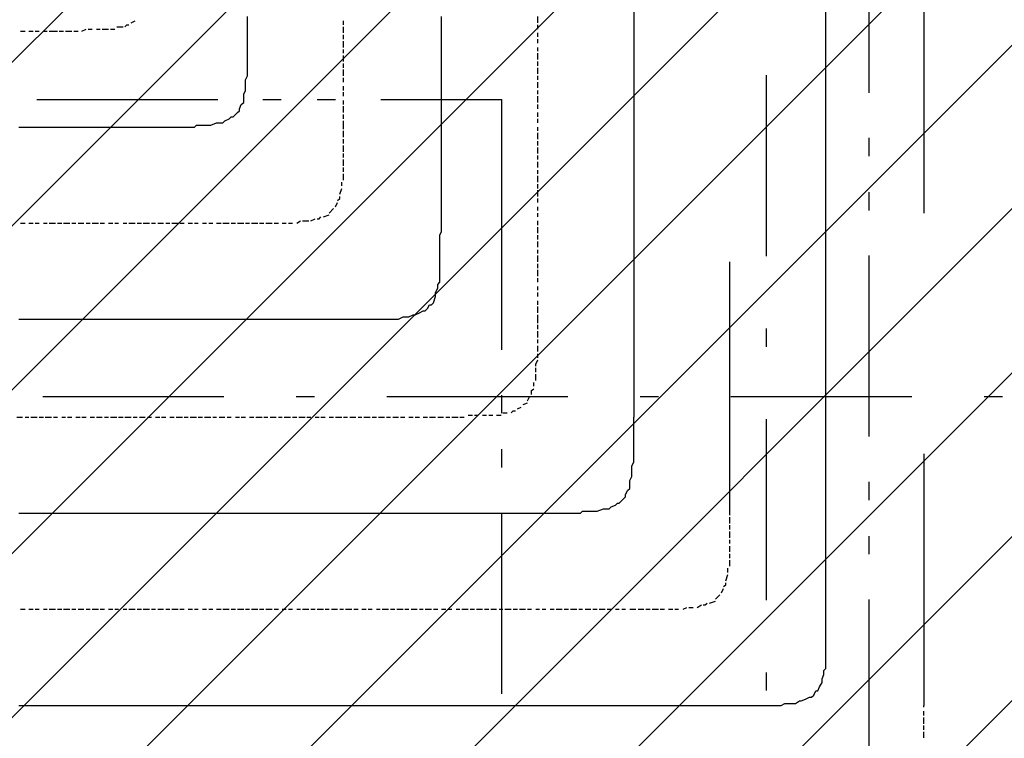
# Model space of a CAD drawing. Extents: x 997 to 109698, y 921 to 94021.
# Tile 429 of 656: x 24939 to 26978, y 38022 to 39511. Entities that reach past the tile are written whole.
import ezdxf

# ---------------------------------------------------------------- set-up
doc = ezdxf.new("R2010")
doc.units = 0
doc.header["$MEASUREMENT"] = 0
for name, color, linetype in [('12', 7, 'CONTINUOUS'), ('28', 7, 'CONTINUOUS'), ('40', 7, 'CONTINUOUS')]:
    doc.layers.add(name, color=color, linetype=linetype)

msp = doc.modelspace()

# ---------------------------------------------------------------- linework, layer by layer
at = {"layer": '12', "color": 5}
for p, q in [((26210.630503, 40461.563401), (26210.630503, 39462.563401)), ((26608.630503, 39060.563401), (26608.630503, 40063.563401)), ((25410.630503, 39508.563401), (25410.630503, 39517.563401)), ((25410.630503, 39496.563401), (25410.630503, 39508.563401)), ((25812.630503, 39508.563401), (25812.630503, 39517.563401)), ((25812.630503, 39496.563401), (25812.630503, 39508.563401)), ((25410.630503, 39487.563401), (25410.630503, 39496.563401)), ((25410.630503, 39483.563401), (25410.630503, 39487.563401)), ((25812.630503, 39487.563401), (25812.630503, 39496.563401)), ((25812.630503, 39479.563401), (25812.630503, 39487.563401)), ((25410.630503, 39475.563401), (25410.630503, 39483.563401)), ((25410.630503, 39462.563401), (25410.630503, 39475.563401)), ((25812.630503, 39466.563401), (25812.630503, 39479.563401)), ((25812.630503, 39458.563401), (25812.630503, 39466.563401)), ((25410.630503, 39453.563401), (25410.630503, 39462.563401)), ((25410.630503, 39445.563401), (25410.630503, 39453.563401)), ((25410.630503, 39432.563401), (25410.630503, 39445.563401)), ((25812.630503, 39449.563401), (25812.630503, 39458.563401)), ((25812.630503, 39436.563401), (25812.630503, 39449.563401)), ((26210.630503, 39462.563401), (26210.630503, 38687.563401)), ((25410.630503, 39424.563401), (25410.630503, 39432.563401)), ((25410.630503, 39415.563401), (25410.630503, 39424.563401)), ((25812.630503, 39428.563401), (25812.630503, 39436.563401)), ((25812.630503, 39420.563401), (25812.630503, 39428.563401)), ((25410.630503, 39403.563401), (25410.630503, 39415.563401)), ((25812.630503, 39407.563401), (25812.630503, 39420.563401)), ((25812.630503, 39398.563401), (25812.630503, 39407.563401)), ((25406.630503, 39386.563401), (25410.630503, 39394.563401)), ((25406.630503, 39373.563401), (25406.630503, 39386.563401)), ((25410.630503, 39394.563401), (25410.630503, 39403.563401)), ((25812.630503, 39386.563401), (25812.630503, 39398.563401)), ((25812.630503, 39377.563401), (25812.630503, 39386.563401)), ((25402.630503, 39356.563401), (25406.630503, 39364.563401)), ((25406.630503, 39364.563401), (25406.630503, 39373.563401)), ((25812.630503, 39369.563401), (25812.630503, 39377.563401)), ((25812.630503, 39356.563401), (25812.630503, 39369.563401)), ((25402.630503, 39343.563401), (25402.630503, 39356.563401)), ((25812.630503, 39348.563401), (25812.630503, 39356.563401)), ((25812.630503, 39339.563401), (25812.630503, 39348.563401)), ((25393.630503, 39326.563401), (25397.630503, 39335.563401)), ((25812.630503, 39326.563401), (25812.630503, 39339.563401)), ((25812.630503, 39318.563401), (25812.630503, 39326.563401)), ((25363.630503, 39301.563401), (25372.630503, 39305.563401)), ((25380.630503, 39309.563401), (25389.630503, 39318.563401)), ((25812.630503, 39309.563401), (25812.630503, 39318.563401)), ((25812.630503, 39297.563401), (25812.630503, 39309.563401)), ((24936.630503, 39288.563401), (24944.630503, 39288.563401)), ((24944.630503, 39288.563401), (24957.630503, 39288.563401)), ((24957.630503, 39288.563401), (24966.630503, 39288.563401)), ((24966.630503, 39288.563401), (24974.630503, 39288.563401)), ((24974.630503, 39288.563401), (24987.630503, 39288.563401)), ((24987.630503, 39288.563401), (24995.630503, 39288.563401)), ((24995.630503, 39288.563401), (25004.630503, 39288.563401)), ((25004.630503, 39288.563401), (25016.630503, 39288.563401)), ((25016.630503, 39288.563401), (25025.630503, 39288.563401)), ((25025.630503, 39288.563401), (25033.630503, 39288.563401)), ((25033.630503, 39288.563401), (25046.630503, 39288.563401)), ((25046.630503, 39288.563401), (25054.630503, 39288.563401)), ((25054.630503, 39288.563401), (25067.630503, 39288.563401)), ((25067.630503, 39288.563401), (25076.630503, 39288.563401)), ((25076.630503, 39288.563401), (25084.630503, 39288.563401)), ((25084.630503, 39288.563401), (25097.630503, 39288.563401)), ((25097.630503, 39288.563401), (25105.630503, 39288.563401)), ((25105.630503, 39288.563401), (25114.630503, 39288.563401)), ((25114.630503, 39288.563401), (25126.630503, 39288.563401)), ((25126.630503, 39288.563401), (25135.630503, 39288.563401)), ((25135.630503, 39288.563401), (25143.630503, 39288.563401)), ((25143.630503, 39288.563401), (25156.630503, 39288.563401)), ((25156.630503, 39288.563401), (25164.630503, 39288.563401)), ((25164.630503, 39288.563401), (25177.630503, 39288.563401)), ((25177.630503, 39288.563401), (25186.630503, 39288.563401)), ((25186.630503, 39288.563401), (25194.630503, 39288.563401)), ((25194.630503, 39288.563401), (25207.630503, 39288.563401)), ((25207.630503, 39288.563401), (25211.630503, 39288.563401)), ((25211.630503, 39288.563401), (25215.630503, 39288.563401)), ((25215.630503, 39288.563401), (25224.630503, 39288.563401)), ((25224.630503, 39288.563401), (25236.630503, 39288.563401)), ((25236.630503, 39288.563401), (25245.630503, 39288.563401)), ((25245.630503, 39288.563401), (25253.630503, 39288.563401)), ((25253.630503, 39288.563401), (25266.630503, 39288.563401)), ((25266.630503, 39288.563401), (25275.630503, 39288.563401)), ((25275.630503, 39288.563401), (25287.630503, 39288.563401)), ((25287.630503, 39288.563401), (25296.630503, 39288.563401)), ((25304.630503, 39292.563401), (25317.630503, 39292.563401)), ((25317.630503, 39292.563401), (25325.630503, 39292.563401)), ((25325.630503, 39292.563401), (25334.630503, 39292.563401)), ((25334.630503, 39292.563401), (25346.630503, 39297.563401)), ((25346.630503, 39297.563401), (25355.630503, 39297.563401)), ((25812.630503, 39288.563401), (25812.630503, 39297.563401)), ((25812.630503, 39276.563401), (25812.630503, 39288.563401)), ((25812.630503, 39267.563401), (25812.630503, 39276.563401)), ((25812.630503, 39259.563401), (25812.630503, 39267.563401)), ((25812.630503, 39246.563401), (25812.630503, 39259.563401)), ((25812.630503, 39237.563401), (25812.630503, 39246.563401)), ((25812.630503, 39229.563401), (25812.630503, 39237.563401)), ((25812.630503, 39216.563401), (25812.630503, 39229.563401)), ((25812.630503, 39208.563401), (25812.630503, 39216.563401)), ((25812.630503, 39199.563401), (25812.630503, 39208.563401)), ((25812.630503, 39187.563401), (25812.630503, 39199.563401)), ((25812.630503, 39178.563401), (25812.630503, 39187.563401)), ((25812.630503, 39166.563401), (25812.630503, 39178.563401)), ((25812.630503, 39157.563401), (25812.630503, 39166.563401)), ((25812.630503, 39149.563401), (25812.630503, 39157.563401)), ((25812.630503, 39136.563401), (25812.630503, 39149.563401)), ((25812.630503, 39127.563401), (25812.630503, 39136.563401)), ((25812.630503, 39119.563401), (25812.630503, 39127.563401)), ((25812.630503, 39106.563401), (25812.630503, 39119.563401)), ((25812.630503, 39098.563401), (25812.630503, 39106.563401)), ((25812.630503, 39089.563401), (25812.630503, 39098.563401)), ((25812.630503, 39085.563401), (25812.630503, 39089.563401)), ((25812.630503, 39072.563401), (25812.630503, 39085.563401)), ((25808.630503, 39064.563401), (25812.630503, 39072.563401)), ((25808.630503, 39055.563401), (25808.630503, 39064.563401)), ((26608.630503, 38289.563401), (26608.630503, 39060.563401)), ((25808.630503, 39043.563401), (25808.630503, 39055.563401)), ((25808.630503, 39034.563401), (25808.630503, 39043.563401)), ((25808.630503, 39026.563401), (25808.630503, 39034.563401)), ((25808.630503, 39013.563401), (25808.630503, 39026.563401)), ((25808.630503, 39005.563401), (25808.630503, 39013.563401)), ((25808.630503, 38992.563401), (25808.630503, 39005.563401)), ((25808.630503, 38983.563401), (25808.630503, 38992.563401)), ((25808.630503, 38975.563401), (25808.630503, 38983.563401)), ((25804.630503, 38954.563401), (25804.630503, 38962.563401)), ((25795.630503, 38924.563401), (25799.630503, 38937.563401)), ((25799.630503, 38945.563401), (25804.630503, 38954.563401)), ((25799.630503, 38937.563401), (25799.630503, 38945.563401)), ((25783.630503, 38912.563401), (25787.630503, 38920.563401)), ((25736.630503, 38895.563401), (25744.630503, 38895.563401)), ((25744.630503, 38895.563401), (25753.630503, 38899.563401)), ((25766.630503, 38903.563401), (25774.630503, 38907.563401)), ((24936.630503, 38890.563401), (24944.630503, 38890.563401)), ((24944.630503, 38890.563401), (24957.630503, 38890.563401)), ((24957.630503, 38890.563401), (24966.630503, 38890.563401)), ((24966.630503, 38890.563401), (24974.630503, 38890.563401)), ((24974.630503, 38890.563401), (24987.630503, 38890.563401)), ((24987.630503, 38890.563401), (24995.630503, 38890.563401)), ((24995.630503, 38890.563401), (25004.630503, 38890.563401)), ((25004.630503, 38890.563401), (25016.630503, 38890.563401)), ((25016.630503, 38890.563401), (25025.630503, 38890.563401)), ((25025.630503, 38890.563401), (25033.630503, 38890.563401)), ((25033.630503, 38890.563401), (25046.630503, 38890.563401)), ((25046.630503, 38890.563401), (25054.630503, 38890.563401)), ((25054.630503, 38890.563401), (25067.630503, 38890.563401)), ((25067.630503, 38890.563401), (25076.630503, 38890.563401)), ((25076.630503, 38890.563401), (25084.630503, 38890.563401)), ((25084.630503, 38890.563401), (25097.630503, 38890.563401)), ((25097.630503, 38890.563401), (25105.630503, 38890.563401)), ((25105.630503, 38890.563401), (25114.630503, 38890.563401)), ((25114.630503, 38890.563401), (25126.630503, 38890.563401)), ((25126.630503, 38890.563401), (25135.630503, 38890.563401)), ((25135.630503, 38890.563401), (25143.630503, 38890.563401)), ((25143.630503, 38890.563401), (25156.630503, 38890.563401)), ((25156.630503, 38890.563401), (25164.630503, 38890.563401)), ((25164.630503, 38890.563401), (25177.630503, 38890.563401)), ((25177.630503, 38890.563401), (25186.630503, 38890.563401)), ((25186.630503, 38890.563401), (25194.630503, 38890.563401)), ((25194.630503, 38890.563401), (25207.630503, 38890.563401)), ((25207.630503, 38890.563401), (25215.630503, 38890.563401)), ((25215.630503, 38890.563401), (25224.630503, 38890.563401)), ((25224.630503, 38890.563401), (25236.630503, 38890.563401)), ((25236.630503, 38890.563401), (25245.630503, 38890.563401)), ((25245.630503, 38890.563401), (25253.630503, 38890.563401)), ((25253.630503, 38890.563401), (25266.630503, 38890.563401)), ((25266.630503, 38890.563401), (25275.630503, 38890.563401)), ((25275.630503, 38890.563401), (25287.630503, 38890.563401)), ((25287.630503, 38890.563401), (25296.630503, 38890.563401)), ((25296.630503, 38890.563401), (25304.630503, 38890.563401)), ((25304.630503, 38890.563401), (25317.630503, 38890.563401)), ((25317.630503, 38890.563401), (25325.630503, 38890.563401)), ((25325.630503, 38890.563401), (25334.630503, 38890.563401)), ((25334.630503, 38890.563401), (25346.630503, 38890.563401)), ((25346.630503, 38890.563401), (25355.630503, 38890.563401)), ((25355.630503, 38890.563401), (25363.630503, 38890.563401)), ((25363.630503, 38890.563401), (25376.630503, 38890.563401)), ((25376.630503, 38890.563401), (25385.630503, 38890.563401)), ((25385.630503, 38890.563401), (25393.630503, 38890.563401)), ((25393.630503, 38890.563401), (25406.630503, 38890.563401)), ((25406.630503, 38890.563401), (25414.630503, 38890.563401)), ((25414.630503, 38890.563401), (25427.630503, 38890.563401)), ((25427.630503, 38890.563401), (25435.630503, 38890.563401)), ((25435.630503, 38890.563401), (25444.630503, 38890.563401)), ((25444.630503, 38890.563401), (25457.630503, 38890.563401)), ((25457.630503, 38890.563401), (25465.630503, 38890.563401)), ((25465.630503, 38890.563401), (25474.630503, 38890.563401)), ((25474.630503, 38890.563401), (25486.630503, 38890.563401)), ((25486.630503, 38890.563401), (25495.630503, 38890.563401)), ((25495.630503, 38890.563401), (25503.630503, 38890.563401)), ((25503.630503, 38890.563401), (25516.630503, 38890.563401)), ((25516.630503, 38890.563401), (25524.630503, 38890.563401)), ((25524.630503, 38890.563401), (25537.630503, 38890.563401)), ((25537.630503, 38890.563401), (25545.630503, 38890.563401)), ((25545.630503, 38890.563401), (25554.630503, 38890.563401)), ((25554.630503, 38890.563401), (25567.630503, 38890.563401)), ((25567.630503, 38890.563401), (25575.630503, 38890.563401)), ((25575.630503, 38890.563401), (25584.630503, 38890.563401)), ((25584.630503, 38890.563401), (25596.630503, 38890.563401)), ((25596.630503, 38890.563401), (25605.630503, 38890.563401)), ((25605.630503, 38890.563401), (25609.630503, 38890.563401)), ((25609.630503, 38890.563401), (25613.630503, 38890.563401)), ((25613.630503, 38890.563401), (25626.630503, 38890.563401)), ((25626.630503, 38890.563401), (25634.630503, 38890.563401)), ((25634.630503, 38890.563401), (25647.630503, 38890.563401)), ((25647.630503, 38890.563401), (25656.630503, 38890.563401)), ((25656.630503, 38890.563401), (25664.630503, 38890.563401)), ((25664.630503, 38890.563401), (25677.630503, 38890.563401)), ((25677.630503, 38890.563401), (25685.630503, 38890.563401)), ((25685.630503, 38890.563401), (25694.630503, 38890.563401)), ((25694.630503, 38890.563401), (25706.630503, 38890.563401)), ((25706.630503, 38890.563401), (25715.630503, 38890.563401)), ((25715.630503, 38890.563401), (25723.630503, 38890.563401)), ((26210.630503, 38683.563401), (26210.630503, 38687.563401)), ((26210.630503, 38674.563401), (26210.630503, 38683.563401)), ((26210.630503, 38666.563401), (26210.630503, 38674.563401)), ((26210.630503, 38653.563401), (26210.630503, 38666.563401)), ((26210.630503, 38645.563401), (26210.630503, 38653.563401)), ((26210.630503, 38632.563401), (26210.630503, 38645.563401)), ((26210.630503, 38624.563401), (26210.630503, 38632.563401)), ((26210.630503, 38615.563401), (26210.630503, 38624.563401)), ((26210.630503, 38602.563401), (26210.630503, 38615.563401)), ((26206.630503, 38586.563401), (26210.630503, 38594.563401)), ((26210.630503, 38594.563401), (26210.630503, 38602.563401)), ((26206.630503, 38573.563401), (26206.630503, 38586.563401)), ((26206.630503, 38564.563401), (26206.630503, 38573.563401)), ((26202.630503, 38556.563401), (26206.630503, 38564.563401)), ((26202.630503, 38543.563401), (26202.630503, 38556.563401)), ((26193.630503, 38526.563401), (26197.630503, 38535.563401)), ((26180.630503, 38509.563401), (26189.630503, 38518.563401)), ((24936.630503, 38488.563401), (24944.630503, 38488.563401)), ((24944.630503, 38488.563401), (24957.630503, 38488.563401)), ((24957.630503, 38488.563401), (24966.630503, 38488.563401)), ((24966.630503, 38488.563401), (24974.630503, 38488.563401)), ((24974.630503, 38488.563401), (24987.630503, 38488.563401)), ((24987.630503, 38488.563401), (24995.630503, 38488.563401)), ((24995.630503, 38488.563401), (25004.630503, 38488.563401)), ((25004.630503, 38488.563401), (25016.630503, 38488.563401)), ((25016.630503, 38488.563401), (25025.630503, 38488.563401)), ((25025.630503, 38488.563401), (25033.630503, 38488.563401)), ((25033.630503, 38488.563401), (25046.630503, 38488.563401)), ((25046.630503, 38488.563401), (25054.630503, 38488.563401)), ((25054.630503, 38488.563401), (25067.630503, 38488.563401)), ((25067.630503, 38488.563401), (25076.630503, 38488.563401)), ((25076.630503, 38488.563401), (25084.630503, 38488.563401)), ((25084.630503, 38488.563401), (25097.630503, 38488.563401)), ((25097.630503, 38488.563401), (25105.630503, 38488.563401)), ((25105.630503, 38488.563401), (25114.630503, 38488.563401)), ((25114.630503, 38488.563401), (25126.630503, 38488.563401)), ((25126.630503, 38488.563401), (25135.630503, 38488.563401)), ((25135.630503, 38488.563401), (25143.630503, 38488.563401)), ((25143.630503, 38488.563401), (25156.630503, 38488.563401)), ((25156.630503, 38488.563401), (25164.630503, 38488.563401)), ((25164.630503, 38488.563401), (25177.630503, 38488.563401)), ((25177.630503, 38488.563401), (25186.630503, 38488.563401)), ((25186.630503, 38488.563401), (25194.630503, 38488.563401)), ((25194.630503, 38488.563401), (25207.630503, 38488.563401)), ((25207.630503, 38488.563401), (25215.630503, 38488.563401)), ((25215.630503, 38488.563401), (25224.630503, 38488.563401)), ((25224.630503, 38488.563401), (25236.630503, 38488.563401)), ((25236.630503, 38488.563401), (25245.630503, 38488.563401)), ((25245.630503, 38488.563401), (25253.630503, 38488.563401)), ((25253.630503, 38488.563401), (25266.630503, 38488.563401)), ((25266.630503, 38488.563401), (25275.630503, 38488.563401)), ((25275.630503, 38488.563401), (25287.630503, 38488.563401)), ((25287.630503, 38488.563401), (25296.630503, 38488.563401)), ((25296.630503, 38488.563401), (25304.630503, 38488.563401)), ((25304.630503, 38488.563401), (25317.630503, 38488.563401)), ((25317.630503, 38488.563401), (25325.630503, 38488.563401)), ((25325.630503, 38488.563401), (25334.630503, 38488.563401)), ((25334.630503, 38488.563401), (25346.630503, 38488.563401)), ((25346.630503, 38488.563401), (25355.630503, 38488.563401)), ((25355.630503, 38488.563401), (25363.630503, 38488.563401)), ((25363.630503, 38488.563401), (25376.630503, 38488.563401)), ((25376.630503, 38488.563401), (25385.630503, 38488.563401)), ((25385.630503, 38488.563401), (25393.630503, 38488.563401)), ((25393.630503, 38488.563401), (25406.630503, 38488.563401)), ((25406.630503, 38488.563401), (25414.630503, 38488.563401)), ((25414.630503, 38488.563401), (25427.630503, 38488.563401)), ((25427.630503, 38488.563401), (25435.630503, 38488.563401)), ((25435.630503, 38488.563401), (25444.630503, 38488.563401)), ((25444.630503, 38488.563401), (25457.630503, 38488.563401)), ((25457.630503, 38488.563401), (25465.630503, 38488.563401)), ((25465.630503, 38488.563401), (25474.630503, 38488.563401)), ((25474.630503, 38488.563401), (25486.630503, 38488.563401)), ((25486.630503, 38488.563401), (25495.630503, 38488.563401)), ((25495.630503, 38488.563401), (25503.630503, 38488.563401)), ((25503.630503, 38488.563401), (25516.630503, 38488.563401)), ((25516.630503, 38488.563401), (25524.630503, 38488.563401)), ((25524.630503, 38488.563401), (25537.630503, 38488.563401)), ((25537.630503, 38488.563401), (25545.630503, 38488.563401)), ((25545.630503, 38488.563401), (25554.630503, 38488.563401)), ((25554.630503, 38488.563401), (25567.630503, 38488.563401)), ((25567.630503, 38488.563401), (25575.630503, 38488.563401)), ((25575.630503, 38488.563401), (25584.630503, 38488.563401)), ((25584.630503, 38488.563401), (25596.630503, 38488.563401)), ((25596.630503, 38488.563401), (25605.630503, 38488.563401)), ((25605.630503, 38488.563401), (25613.630503, 38488.563401)), ((25613.630503, 38488.563401), (25626.630503, 38488.563401)), ((25626.630503, 38488.563401), (25634.630503, 38488.563401)), ((25634.630503, 38488.563401), (25647.630503, 38488.563401)), ((25647.630503, 38488.563401), (25656.630503, 38488.563401)), ((25656.630503, 38488.563401), (25664.630503, 38488.563401)), ((25664.630503, 38488.563401), (25677.630503, 38488.563401)), ((25677.630503, 38488.563401), (25685.630503, 38488.563401)), ((25685.630503, 38488.563401), (25694.630503, 38488.563401)), ((25694.630503, 38488.563401), (25706.630503, 38488.563401)), ((25706.630503, 38488.563401), (25715.630503, 38488.563401)), ((25715.630503, 38488.563401), (25723.630503, 38488.563401)), ((25723.630503, 38488.563401), (25736.630503, 38488.563401)), ((25736.630503, 38488.563401), (25744.630503, 38488.563401)), ((25744.630503, 38488.563401), (25757.630503, 38488.563401)), ((25757.630503, 38488.563401), (25766.630503, 38488.563401)), ((25766.630503, 38488.563401), (25774.630503, 38488.563401)), ((25774.630503, 38488.563401), (25787.630503, 38488.563401)), ((25787.630503, 38488.563401), (25795.630503, 38488.563401)), ((25795.630503, 38488.563401), (25804.630503, 38488.563401)), ((25804.630503, 38488.563401), (25816.630503, 38488.563401)), ((25816.630503, 38488.563401), (25825.630503, 38488.563401)), ((25825.630503, 38488.563401), (25833.630503, 38488.563401)), ((25833.630503, 38488.563401), (25846.630503, 38488.563401)), ((25846.630503, 38488.563401), (25854.630503, 38488.563401)), ((25854.630503, 38488.563401), (25867.630503, 38488.563401)), ((25867.630503, 38488.563401), (25876.630503, 38488.563401)), ((25876.630503, 38488.563401), (25884.630503, 38488.563401)), ((25884.630503, 38488.563401), (25897.630503, 38488.563401)), ((25897.630503, 38488.563401), (25905.630503, 38488.563401)), ((25905.630503, 38488.563401), (25914.630503, 38488.563401)), ((25914.630503, 38488.563401), (25926.630503, 38488.563401)), ((25926.630503, 38488.563401), (25935.630503, 38488.563401)), ((25935.630503, 38488.563401), (25943.630503, 38488.563401)), ((25943.630503, 38488.563401), (25956.630503, 38488.563401)), ((25956.630503, 38488.563401), (25965.630503, 38488.563401)), ((25965.630503, 38488.563401), (25973.630503, 38488.563401)), ((25973.630503, 38488.563401), (25986.630503, 38488.563401)), ((25986.630503, 38488.563401), (25994.630503, 38488.563401)), ((25994.630503, 38488.563401), (26007.630503, 38488.563401)), ((26007.630503, 38488.563401), (26011.630503, 38488.563401)), ((26011.630503, 38488.563401), (26015.630503, 38488.563401)), ((26015.630503, 38488.563401), (26024.630503, 38488.563401)), ((26024.630503, 38488.563401), (26037.630503, 38488.563401)), ((26037.630503, 38488.563401), (26045.630503, 38488.563401)), ((26045.630503, 38488.563401), (26053.630503, 38488.563401)), ((26053.630503, 38488.563401), (26066.630503, 38488.563401)), ((26066.630503, 38488.563401), (26075.630503, 38488.563401)), ((26075.630503, 38488.563401), (26083.630503, 38488.563401)), ((26083.630503, 38488.563401), (26096.630503, 38488.563401)), ((26104.630503, 38492.563401), (26117.630503, 38492.563401)), ((26117.630503, 38492.563401), (26125.630503, 38492.563401)), ((26125.630503, 38492.563401), (26134.630503, 38492.563401)), ((26134.630503, 38492.563401), (26147.630503, 38497.563401)), ((26147.630503, 38497.563401), (26155.630503, 38497.563401)), ((26163.630503, 38501.563401), (26172.630503, 38505.563401)), ((26608.630503, 38285.563401), (26608.630503, 38289.563401)), ((26608.630503, 38272.563401), (26608.630503, 38285.563401)), ((26608.630503, 38264.563401), (26608.630503, 38272.563401)), ((26608.630503, 38255.563401), (26608.630503, 38264.563401)), ((26608.630503, 38243.563401), (26608.630503, 38255.563401)), ((26608.630503, 38234.563401), (26608.630503, 38243.563401)), ((26608.630503, 38226.563401), (26608.630503, 38234.563401)), ((26608.630503, 38213.563401), (26608.630503, 38226.563401)), ((26608.630503, 38205.563401), (26608.630503, 38213.563401)), ((26608.630503, 38196.563401), (26608.630503, 38205.563401)), ((26608.630503, 38183.563401), (26608.630503, 38196.563401)), ((26608.630503, 38175.563401), (26608.630503, 38183.563401)), ((26604.630503, 38154.563401), (26604.630503, 38162.563401)), ((26600.630503, 38145.563401), (26604.630503, 38154.563401)), ((26600.630503, 38137.563401), (26600.630503, 38145.563401)), ((26583.630503, 38111.563401), (26587.630503, 38120.563401)), ((26595.630503, 38128.563401), (26600.630503, 38137.563401)), ((26545.630503, 38094.563401), (26553.630503, 38099.563401)), ((26566.630503, 38103.563401), (26574.630503, 38107.563401)), ((24936.630503, 38090.563401), (24944.630503, 38090.563401)), ((24944.630503, 38090.563401), (24957.630503, 38090.563401)), ((24957.630503, 38090.563401), (24966.630503, 38090.563401)), ((24966.630503, 38090.563401), (24974.630503, 38090.563401)), ((24974.630503, 38090.563401), (24987.630503, 38090.563401)), ((24987.630503, 38090.563401), (24995.630503, 38090.563401)), ((24995.630503, 38090.563401), (25004.630503, 38090.563401)), ((25004.630503, 38090.563401), (25016.630503, 38090.563401)), ((25016.630503, 38090.563401), (25025.630503, 38090.563401)), ((25025.630503, 38090.563401), (25033.630503, 38090.563401)), ((25033.630503, 38090.563401), (25046.630503, 38090.563401)), ((25046.630503, 38090.563401), (25054.630503, 38090.563401)), ((25054.630503, 38090.563401), (25067.630503, 38090.563401)), ((25067.630503, 38090.563401), (25076.630503, 38090.563401)), ((25076.630503, 38090.563401), (25084.630503, 38090.563401)), ((25084.630503, 38090.563401), (25097.630503, 38090.563401)), ((25097.630503, 38090.563401), (25105.630503, 38090.563401)), ((25105.630503, 38090.563401), (25114.630503, 38090.563401)), ((25114.630503, 38090.563401), (25126.630503, 38090.563401)), ((25126.630503, 38090.563401), (25135.630503, 38090.563401)), ((25135.630503, 38090.563401), (25143.630503, 38090.563401)), ((25143.630503, 38090.563401), (25156.630503, 38090.563401)), ((25156.630503, 38090.563401), (25164.630503, 38090.563401)), ((25164.630503, 38090.563401), (25177.630503, 38090.563401)), ((25177.630503, 38090.563401), (25186.630503, 38090.563401)), ((25186.630503, 38090.563401), (25194.630503, 38090.563401)), ((25194.630503, 38090.563401), (25207.630503, 38090.563401)), ((25207.630503, 38090.563401), (25215.630503, 38090.563401)), ((25215.630503, 38090.563401), (25224.630503, 38090.563401)), ((25224.630503, 38090.563401), (25236.630503, 38090.563401)), ((25236.630503, 38090.563401), (25245.630503, 38090.563401)), ((25245.630503, 38090.563401), (25253.630503, 38090.563401)), ((25253.630503, 38090.563401), (25266.630503, 38090.563401)), ((25266.630503, 38090.563401), (25275.630503, 38090.563401)), ((25275.630503, 38090.563401), (25287.630503, 38090.563401)), ((25287.630503, 38090.563401), (25296.630503, 38090.563401)), ((25296.630503, 38090.563401), (25304.630503, 38090.563401)), ((25304.630503, 38090.563401), (25317.630503, 38090.563401)), ((25317.630503, 38090.563401), (25325.630503, 38090.563401)), ((25325.630503, 38090.563401), (25334.630503, 38090.563401)), ((25334.630503, 38090.563401), (25346.630503, 38090.563401)), ((25346.630503, 38090.563401), (25355.630503, 38090.563401)), ((25355.630503, 38090.563401), (25363.630503, 38090.563401)), ((25363.630503, 38090.563401), (25376.630503, 38090.563401)), ((25376.630503, 38090.563401), (25385.630503, 38090.563401)), ((25385.630503, 38090.563401), (25393.630503, 38090.563401)), ((25393.630503, 38090.563401), (25406.630503, 38090.563401)), ((25406.630503, 38090.563401), (25414.630503, 38090.563401)), ((25414.630503, 38090.563401), (25427.630503, 38090.563401)), ((25427.630503, 38090.563401), (25435.630503, 38090.563401)), ((25435.630503, 38090.563401), (25444.630503, 38090.563401)), ((25444.630503, 38090.563401), (25457.630503, 38090.563401)), ((25457.630503, 38090.563401), (25465.630503, 38090.563401)), ((25465.630503, 38090.563401), (25474.630503, 38090.563401)), ((25474.630503, 38090.563401), (25486.630503, 38090.563401)), ((25486.630503, 38090.563401), (25495.630503, 38090.563401)), ((25495.630503, 38090.563401), (25503.630503, 38090.563401)), ((25503.630503, 38090.563401), (25516.630503, 38090.563401)), ((25516.630503, 38090.563401), (25524.630503, 38090.563401)), ((25524.630503, 38090.563401), (25537.630503, 38090.563401)), ((25537.630503, 38090.563401), (25545.630503, 38090.563401)), ((25545.630503, 38090.563401), (25554.630503, 38090.563401)), ((25554.630503, 38090.563401), (25567.630503, 38090.563401)), ((25567.630503, 38090.563401), (25575.630503, 38090.563401)), ((25575.630503, 38090.563401), (25584.630503, 38090.563401)), ((25584.630503, 38090.563401), (25596.630503, 38090.563401)), ((25596.630503, 38090.563401), (25605.630503, 38090.563401)), ((25605.630503, 38090.563401), (25613.630503, 38090.563401)), ((25613.630503, 38090.563401), (25626.630503, 38090.563401)), ((25626.630503, 38090.563401), (25634.630503, 38090.563401)), ((25634.630503, 38090.563401), (25647.630503, 38090.563401)), ((25647.630503, 38090.563401), (25656.630503, 38090.563401)), ((25656.630503, 38090.563401), (25664.630503, 38090.563401)), ((25664.630503, 38090.563401), (25677.630503, 38090.563401)), ((25677.630503, 38090.563401), (25685.630503, 38090.563401)), ((25685.630503, 38090.563401), (25694.630503, 38090.563401)), ((25694.630503, 38090.563401), (25706.630503, 38090.563401)), ((25706.630503, 38090.563401), (25715.630503, 38090.563401)), ((25715.630503, 38090.563401), (25723.630503, 38090.563401)), ((25723.630503, 38090.563401), (25736.630503, 38090.563401)), ((25736.630503, 38090.563401), (25744.630503, 38090.563401)), ((25744.630503, 38090.563401), (25757.630503, 38090.563401)), ((25757.630503, 38090.563401), (25766.630503, 38090.563401)), ((25766.630503, 38090.563401), (25774.630503, 38090.563401)), ((25774.630503, 38090.563401), (25787.630503, 38090.563401)), ((25787.630503, 38090.563401), (25795.630503, 38090.563401)), ((25795.630503, 38090.563401), (25804.630503, 38090.563401)), ((25804.630503, 38090.563401), (25816.630503, 38090.563401)), ((25816.630503, 38090.563401), (25825.630503, 38090.563401)), ((25825.630503, 38090.563401), (25833.630503, 38090.563401)), ((25833.630503, 38090.563401), (25846.630503, 38090.563401)), ((25846.630503, 38090.563401), (25854.630503, 38090.563401)), ((25854.630503, 38090.563401), (25867.630503, 38090.563401)), ((25867.630503, 38090.563401), (25876.630503, 38090.563401)), ((25876.630503, 38090.563401), (25884.630503, 38090.563401)), ((25884.630503, 38090.563401), (25897.630503, 38090.563401)), ((25897.630503, 38090.563401), (25905.630503, 38090.563401)), ((25905.630503, 38090.563401), (25914.630503, 38090.563401)), ((25914.630503, 38090.563401), (25926.630503, 38090.563401)), ((25926.630503, 38090.563401), (25935.630503, 38090.563401)), ((25935.630503, 38090.563401), (25943.630503, 38090.563401)), ((25943.630503, 38090.563401), (25956.630503, 38090.563401)), ((25956.630503, 38090.563401), (25965.630503, 38090.563401)), ((25965.630503, 38090.563401), (25973.630503, 38090.563401)), ((25973.630503, 38090.563401), (25986.630503, 38090.563401)), ((25986.630503, 38090.563401), (25994.630503, 38090.563401)), ((25994.630503, 38090.563401), (26007.630503, 38090.563401)), ((26007.630503, 38090.563401), (26015.630503, 38090.563401)), ((26015.630503, 38090.563401), (26024.630503, 38090.563401)), ((26024.630503, 38090.563401), (26037.630503, 38090.563401)), ((26037.630503, 38090.563401), (26045.630503, 38090.563401)), ((26045.630503, 38090.563401), (26053.630503, 38090.563401)), ((26053.630503, 38090.563401), (26066.630503, 38090.563401)), ((26066.630503, 38090.563401), (26075.630503, 38090.563401)), ((26075.630503, 38090.563401), (26083.630503, 38090.563401)), ((26083.630503, 38090.563401), (26096.630503, 38090.563401)), ((26096.630503, 38090.563401), (26104.630503, 38090.563401)), ((26104.630503, 38090.563401), (26117.630503, 38090.563401)), ((26117.630503, 38090.563401), (26125.630503, 38090.563401)), ((26125.630503, 38090.563401), (26134.630503, 38090.563401)), ((26134.630503, 38090.563401), (26147.630503, 38090.563401)), ((26147.630503, 38090.563401), (26155.630503, 38090.563401)), ((26155.630503, 38090.563401), (26163.630503, 38090.563401)), ((26163.630503, 38090.563401), (26176.630503, 38090.563401)), ((26176.630503, 38090.563401), (26185.630503, 38090.563401)), ((26185.630503, 38090.563401), (26193.630503, 38090.563401)), ((26193.630503, 38090.563401), (26206.630503, 38090.563401)), ((26206.630503, 38090.563401), (26214.630503, 38090.563401)), ((26214.630503, 38090.563401), (26227.630503, 38090.563401)), ((26227.630503, 38090.563401), (26235.630503, 38090.563401)), ((26235.630503, 38090.563401), (26244.630503, 38090.563401)), ((26244.630503, 38090.563401), (26257.630503, 38090.563401)), ((26257.630503, 38090.563401), (26265.630503, 38090.563401)), ((26265.630503, 38090.563401), (26274.630503, 38090.563401)), ((26274.630503, 38090.563401), (26286.630503, 38090.563401)), ((26286.630503, 38090.563401), (26295.630503, 38090.563401)), ((26295.630503, 38090.563401), (26303.630503, 38090.563401)), ((26303.630503, 38090.563401), (26316.630503, 38090.563401)), ((26316.630503, 38090.563401), (26324.630503, 38090.563401)), ((26324.630503, 38090.563401), (26337.630503, 38090.563401)), ((26337.630503, 38090.563401), (26346.630503, 38090.563401)), ((26346.630503, 38090.563401), (26354.630503, 38090.563401)), ((26354.630503, 38090.563401), (26367.630503, 38090.563401)), ((26367.630503, 38090.563401), (26375.630503, 38090.563401)), ((26375.630503, 38090.563401), (26384.630503, 38090.563401)), ((26384.630503, 38090.563401), (26396.630503, 38090.563401)), ((26396.630503, 38090.563401), (26405.630503, 38090.563401)), ((26405.630503, 38090.563401), (26409.630503, 38090.563401)), ((26409.630503, 38090.563401), (26413.630503, 38090.563401)), ((26413.630503, 38090.563401), (26426.630503, 38090.563401)), ((26426.630503, 38090.563401), (26434.630503, 38090.563401)), ((26434.630503, 38090.563401), (26447.630503, 38090.563401)), ((26447.630503, 38090.563401), (26456.630503, 38090.563401)), ((26456.630503, 38090.563401), (26464.630503, 38090.563401)), ((26464.630503, 38090.563401), (26477.630503, 38090.563401)), ((26477.630503, 38090.563401), (26485.630503, 38090.563401)), ((26485.630503, 38090.563401), (26494.630503, 38090.563401)), ((26494.630503, 38090.563401), (26506.630503, 38090.563401)), ((26506.630503, 38090.563401), (26515.630503, 38090.563401)), ((26515.630503, 38090.563401), (26523.630503, 38094.563401)), ((26523.630503, 38094.563401), (26536.630503, 38094.563401)), ((26536.630503, 38094.563401), (26545.630503, 38094.563401))]:
    msp.add_line(p, q, dxfattribs=at)
at = {"layer": '12', "color": 1}
for p, q in [((26811.630503, 40110.563401), (26811.630503, 39110.563401)), ((25169.630503, 39504.563401), (25177.630503, 39508.563401)), ((25609.630503, 39500.563401), (25609.630503, 39508.563401)), ((26011.630503, 39504.563401), (26011.630503, 39517.563401)), ((24940.630503, 39487.563401), (24949.630503, 39487.563401)), ((24957.630503, 39487.563401), (24966.630503, 39487.563401)), ((24970.630503, 39487.563401), (24978.630503, 39487.563401)), ((24987.630503, 39487.563401), (24995.630503, 39487.563401)), ((24999.630503, 39487.563401), (25012.630503, 39487.563401)), ((25012.630503, 39487.563401), (25016.630503, 39487.563401)), ((25020.630503, 39487.563401), (25029.630503, 39487.563401)), ((25033.630503, 39487.563401), (25046.630503, 39487.563401)), ((25050.630503, 39487.563401), (25059.630503, 39487.563401)), ((25067.630503, 39487.563401), (25076.630503, 39491.563401)), ((25080.630503, 39491.563401), (25088.630503, 39491.563401)), ((25097.630503, 39491.563401), (25105.630503, 39491.563401)), ((25109.630503, 39491.563401), (25122.630503, 39491.563401)), ((25126.630503, 39491.563401), (25135.630503, 39491.563401)), ((25139.630503, 39496.563401), (25152.630503, 39496.563401)), ((25609.630503, 39483.563401), (25609.630503, 39496.563401)), ((26011.630503, 39491.563401), (26011.630503, 39500.563401)), ((25609.630503, 39470.563401), (25609.630503, 39479.563401)), ((25609.630503, 39453.563401), (25609.630503, 39466.563401)), ((26011.630503, 39475.563401), (26011.630503, 39483.563401)), ((26011.630503, 39462.563401), (26011.630503, 39470.563401)), ((25609.630503, 39441.563401), (25609.630503, 39449.563401)), ((26011.630503, 39445.563401), (26011.630503, 39453.563401)), ((25609.630503, 39424.563401), (25609.630503, 39436.563401)), ((26011.630503, 39428.563401), (26011.630503, 39441.563401)), ((26011.630503, 39415.563401), (26011.630503, 39424.563401)), ((25609.630503, 39411.563401), (25609.630503, 39420.563401)), ((25609.630503, 39394.563401), (25609.630503, 39407.563401)), ((26011.630503, 39398.563401), (26011.630503, 39411.563401)), ((25609.630503, 39381.563401), (25609.630503, 39390.563401)), ((26011.630503, 39386.563401), (26011.630503, 39394.563401)), ((25609.630503, 39364.563401), (25609.630503, 39373.563401)), ((26011.630503, 39369.563401), (26011.630503, 39381.563401)), ((26011.630503, 39356.563401), (26011.630503, 39364.563401)), ((25609.630503, 39352.563401), (25609.630503, 39360.563401)), ((25609.630503, 39335.563401), (25609.630503, 39343.563401)), ((26011.630503, 39339.563401), (26011.630503, 39352.563401)), ((25609.630503, 39318.563401), (25609.630503, 39331.563401)), ((26011.630503, 39326.563401), (26011.630503, 39335.563401)), ((25609.630503, 39305.563401), (25609.630503, 39314.563401)), ((26011.630503, 39309.563401), (26011.630503, 39318.563401)), ((26011.630503, 39297.563401), (26011.630503, 39305.563401)), ((25609.630503, 39288.563401), (25609.630503, 39301.563401)), ((25609.630503, 39284.563401), (25609.630503, 39288.563401)), ((26011.630503, 39280.563401), (26011.630503, 39288.563401)), ((25609.630503, 39267.563401), (25609.630503, 39280.563401)), ((25609.630503, 39254.563401), (25609.630503, 39263.563401)), ((26011.630503, 39263.563401), (26011.630503, 39276.563401)), ((25609.630503, 39237.563401), (25609.630503, 39250.563401)), ((26011.630503, 39250.563401), (26011.630503, 39259.563401)), ((26011.630503, 39233.563401), (26011.630503, 39246.563401)), ((25609.630503, 39225.563401), (25609.630503, 39233.563401)), ((25609.630503, 39208.563401), (25609.630503, 39221.563401)), ((26011.630503, 39221.563401), (26011.630503, 39229.563401)), ((25609.630503, 39195.563401), (25609.630503, 39204.563401)), ((26011.630503, 39204.563401), (26011.630503, 39216.563401)), ((25609.630503, 39178.563401), (25609.630503, 39191.563401)), ((26011.630503, 39191.563401), (26011.630503, 39199.563401)), ((26011.630503, 39174.563401), (26011.630503, 39187.563401)), ((25601.630503, 39149.563401), (25605.630503, 39161.563401)), ((25605.630503, 39166.563401), (25605.630503, 39174.563401)), ((26011.630503, 39161.563401), (26011.630503, 39170.563401)), ((26011.630503, 39144.563401), (26011.630503, 39157.563401)), ((26011.630503, 39132.563401), (26011.630503, 39140.563401)), ((25579.630503, 39110.563401), (25588.630503, 39119.563401)), ((25592.630503, 39123.563401), (25596.630503, 39132.563401)), ((26011.630503, 39115.563401), (26011.630503, 39123.563401)), ((25541.630503, 39094.563401), (25550.630503, 39098.563401)), ((25567.630503, 39102.563401), (25579.630503, 39106.563401)), ((26011.630503, 39102.563401), (26011.630503, 39110.563401)), ((24940.630503, 39089.563401), (24949.630503, 39089.563401)), ((24957.630503, 39089.563401), (24966.630503, 39089.563401)), ((24970.630503, 39089.563401), (24978.630503, 39089.563401)), ((24987.630503, 39089.563401), (24995.630503, 39089.563401)), ((24999.630503, 39089.563401), (25012.630503, 39089.563401)), ((25016.630503, 39089.563401), (25025.630503, 39089.563401)), ((25029.630503, 39089.563401), (25042.630503, 39089.563401)), ((25046.630503, 39089.563401), (25054.630503, 39089.563401)), ((25059.630503, 39089.563401), (25071.630503, 39089.563401)), ((25076.630503, 39089.563401), (25084.630503, 39089.563401)), ((25088.630503, 39089.563401), (25101.630503, 39089.563401)), ((25105.630503, 39089.563401), (25114.630503, 39089.563401)), ((25122.630503, 39089.563401), (25131.630503, 39089.563401)), ((25135.630503, 39089.563401), (25143.630503, 39089.563401)), ((25152.630503, 39089.563401), (25160.630503, 39089.563401)), ((25164.630503, 39089.563401), (25177.630503, 39089.563401)), ((25181.630503, 39089.563401), (25190.630503, 39089.563401)), ((25194.630503, 39089.563401), (25207.630503, 39089.563401)), ((25211.630503, 39089.563401), (25219.630503, 39089.563401)), ((25224.630503, 39089.563401), (25236.630503, 39089.563401)), ((25241.630503, 39089.563401), (25249.630503, 39089.563401)), ((25253.630503, 39089.563401), (25266.630503, 39089.563401)), ((25270.630503, 39089.563401), (25279.630503, 39089.563401)), ((25287.630503, 39089.563401), (25296.630503, 39089.563401)), ((25300.630503, 39089.563401), (25308.630503, 39089.563401)), ((25317.630503, 39089.563401), (25325.630503, 39089.563401)), ((25330.630503, 39089.563401), (25338.630503, 39089.563401)), ((25346.630503, 39089.563401), (25355.630503, 39089.563401)), ((25359.630503, 39089.563401), (25372.630503, 39089.563401)), ((25376.630503, 39089.563401), (25385.630503, 39089.563401)), ((25389.630503, 39089.563401), (25402.630503, 39089.563401)), ((25406.630503, 39089.563401), (25410.630503, 39089.563401)), ((25410.630503, 39089.563401), (25414.630503, 39089.563401)), ((25418.630503, 39089.563401), (25431.630503, 39089.563401)), ((25435.630503, 39089.563401), (25444.630503, 39089.563401)), ((25448.630503, 39089.563401), (25461.630503, 39089.563401)), ((25465.630503, 39089.563401), (25474.630503, 39089.563401)), ((25482.630503, 39089.563401), (25490.630503, 39089.563401)), ((25495.630503, 39089.563401), (25503.630503, 39089.563401)), ((25512.630503, 39089.563401), (25520.630503, 39094.563401)), ((25524.630503, 39094.563401), (25537.630503, 39094.563401)), ((26011.630503, 39085.563401), (26011.630503, 39094.563401)), ((26011.630503, 39068.563401), (26011.630503, 39081.563401)), ((26011.630503, 39055.563401), (26011.630503, 39064.563401)), ((26011.630503, 39039.563401), (26011.630503, 39051.563401)), ((26011.630503, 39026.563401), (26011.630503, 39034.563401)), ((26011.630503, 39009.563401), (26011.630503, 39022.563401)), ((26011.630503, 38996.563401), (26011.630503, 39005.563401)), ((26409.630503, 38488.563401), (26409.630503, 39009.563401)), ((26011.630503, 38979.563401), (26011.630503, 38992.563401)), ((26011.630503, 38967.563401), (26011.630503, 38975.563401)), ((26011.630503, 38950.563401), (26011.630503, 38958.563401)), ((26011.630503, 38937.563401), (26011.630503, 38945.563401)), ((26011.630503, 38920.563401), (26011.630503, 38928.563401)), ((26011.630503, 38903.563401), (26011.630503, 38916.563401)), ((26011.630503, 38890.563401), (26011.630503, 38899.563401)), ((26011.630503, 38882.563401), (26011.630503, 38890.563401)), ((26011.630503, 38869.563401), (26011.630503, 38878.563401)), ((26011.630503, 38852.563401), (26011.630503, 38865.563401)), ((26011.630503, 38840.563401), (26011.630503, 38848.563401)), ((26011.630503, 38823.563401), (26011.630503, 38835.563401)), ((26011.630503, 38810.563401), (26011.630503, 38818.563401)), ((26007.630503, 38780.563401), (26007.630503, 38789.563401)), ((26007.630503, 38763.563401), (26007.630503, 38776.563401)), ((26003.630503, 38751.563401), (26003.630503, 38759.563401)), ((25981.630503, 38713.563401), (25990.630503, 38717.563401)), ((25990.630503, 38721.563401), (25994.630503, 38729.563401)), ((25867.630503, 38691.563401), (25876.630503, 38691.563401)), ((25880.630503, 38691.563401), (25888.630503, 38691.563401)), ((25897.630503, 38691.563401), (25905.630503, 38691.563401)), ((25910.630503, 38691.563401), (25918.630503, 38691.563401)), ((25926.630503, 38691.563401), (25935.630503, 38691.563401)), ((25939.630503, 38696.563401), (25948.630503, 38696.563401)), ((25969.630503, 38704.563401), (25977.630503, 38708.563401)), ((24932.630503, 38687.563401), (24944.630503, 38687.563401)), ((24949.630503, 38687.563401), (24957.630503, 38687.563401)), ((24961.630503, 38687.563401), (24974.630503, 38687.563401)), ((24978.630503, 38687.563401), (24987.630503, 38687.563401)), ((24991.630503, 38687.563401), (25004.630503, 38687.563401)), ((25008.630503, 38687.563401), (25016.630503, 38687.563401)), ((25025.630503, 38687.563401), (25033.630503, 38687.563401)), ((25037.630503, 38687.563401), (25046.630503, 38687.563401)), ((25054.630503, 38687.563401), (25063.630503, 38687.563401)), ((25067.630503, 38687.563401), (25076.630503, 38687.563401)), ((25084.630503, 38687.563401), (25093.630503, 38687.563401)), ((25097.630503, 38687.563401), (25109.630503, 38687.563401)), ((25114.630503, 38687.563401), (25122.630503, 38687.563401)), ((25126.630503, 38687.563401), (25139.630503, 38687.563401)), ((25143.630503, 38687.563401), (25152.630503, 38687.563401)), ((25156.630503, 38687.563401), (25169.630503, 38687.563401)), ((25173.630503, 38687.563401), (25181.630503, 38687.563401)), ((25186.630503, 38687.563401), (25198.630503, 38687.563401)), ((25203.630503, 38687.563401), (25211.630503, 38687.563401)), ((25219.630503, 38687.563401), (25228.630503, 38687.563401)), ((25232.630503, 38687.563401), (25241.630503, 38687.563401)), ((25249.630503, 38687.563401), (25258.630503, 38687.563401)), ((25262.630503, 38687.563401), (25275.630503, 38687.563401)), ((25279.630503, 38687.563401), (25287.630503, 38687.563401)), ((25291.630503, 38687.563401), (25304.630503, 38687.563401)), ((25308.630503, 38687.563401), (25317.630503, 38687.563401)), ((25321.630503, 38687.563401), (25334.630503, 38687.563401)), ((25338.630503, 38687.563401), (25346.630503, 38687.563401)), ((25351.630503, 38687.563401), (25363.630503, 38687.563401)), ((25368.630503, 38687.563401), (25376.630503, 38687.563401)), ((25385.630503, 38687.563401), (25393.630503, 38687.563401)), ((25397.630503, 38687.563401), (25406.630503, 38687.563401)), ((25414.630503, 38687.563401), (25423.630503, 38687.563401)), ((25427.630503, 38687.563401), (25440.630503, 38687.563401)), ((25444.630503, 38687.563401), (25452.630503, 38687.563401)), ((25457.630503, 38687.563401), (25469.630503, 38687.563401)), ((25474.630503, 38687.563401), (25482.630503, 38687.563401)), ((25486.630503, 38687.563401), (25499.630503, 38687.563401)), ((25503.630503, 38687.563401), (25512.630503, 38687.563401)), ((25516.630503, 38687.563401), (25529.630503, 38687.563401)), ((25533.630503, 38687.563401), (25541.630503, 38687.563401)), ((25550.630503, 38687.563401), (25558.630503, 38687.563401)), ((25562.630503, 38687.563401), (25571.630503, 38687.563401)), ((25579.630503, 38687.563401), (25588.630503, 38687.563401)), ((25592.630503, 38687.563401), (25605.630503, 38687.563401)), ((25609.630503, 38687.563401), (25617.630503, 38687.563401)), ((25622.630503, 38687.563401), (25634.630503, 38687.563401)), ((25639.630503, 38687.563401), (25647.630503, 38687.563401)), ((25651.630503, 38687.563401), (25664.630503, 38687.563401)), ((25668.630503, 38687.563401), (25677.630503, 38687.563401)), ((25681.630503, 38687.563401), (25694.630503, 38687.563401)), ((25698.630503, 38687.563401), (25706.630503, 38687.563401)), ((25711.630503, 38687.563401), (25723.630503, 38687.563401)), ((25727.630503, 38687.563401), (25736.630503, 38687.563401)), ((25744.630503, 38687.563401), (25753.630503, 38687.563401)), ((25757.630503, 38687.563401), (25766.630503, 38687.563401)), ((25774.630503, 38687.563401), (25783.630503, 38687.563401)), ((25787.630503, 38687.563401), (25799.630503, 38687.563401)), ((25804.630503, 38687.563401), (25812.630503, 38687.563401)), ((25812.630503, 38687.563401), (25816.630503, 38687.563401)), ((25821.630503, 38687.563401), (25829.630503, 38687.563401)), ((25833.630503, 38687.563401), (25846.630503, 38687.563401)), ((25850.630503, 38687.563401), (25859.630503, 38687.563401)), ((26811.630503, 38611.563401), (26811.630503, 38090.563401)), ((26409.630503, 38484.563401), (26409.630503, 38488.563401)), ((26409.630503, 38467.563401), (26409.630503, 38480.563401)), ((26409.630503, 38454.563401), (26409.630503, 38463.563401)), ((26409.630503, 38437.563401), (26409.630503, 38450.563401)), ((26409.630503, 38425.563401), (26409.630503, 38433.563401)), ((26409.630503, 38408.563401), (26409.630503, 38420.563401)), ((26409.630503, 38395.563401), (26409.630503, 38404.563401)), ((26409.630503, 38378.563401), (26409.630503, 38391.563401)), ((26405.630503, 38365.563401), (26405.630503, 38374.563401)), ((26401.630503, 38348.563401), (26405.630503, 38361.563401)), ((26392.630503, 38323.563401), (26396.630503, 38332.563401)), ((26367.630503, 38302.563401), (26379.630503, 38306.563401)), ((26379.630503, 38310.563401), (26388.630503, 38319.563401)), ((24940.630503, 38289.563401), (24949.630503, 38289.563401)), ((24957.630503, 38289.563401), (24966.630503, 38289.563401)), ((24970.630503, 38289.563401), (24978.630503, 38289.563401)), ((24987.630503, 38289.563401), (24995.630503, 38289.563401)), ((24999.630503, 38289.563401), (25012.630503, 38289.563401)), ((25016.630503, 38289.563401), (25025.630503, 38289.563401)), ((25029.630503, 38289.563401), (25042.630503, 38289.563401)), ((25046.630503, 38289.563401), (25054.630503, 38289.563401)), ((25059.630503, 38289.563401), (25071.630503, 38289.563401)), ((25076.630503, 38289.563401), (25084.630503, 38289.563401)), ((25088.630503, 38289.563401), (25101.630503, 38289.563401)), ((25105.630503, 38289.563401), (25114.630503, 38289.563401)), ((25122.630503, 38289.563401), (25131.630503, 38289.563401)), ((25135.630503, 38289.563401), (25143.630503, 38289.563401)), ((25152.630503, 38289.563401), (25160.630503, 38289.563401)), ((25164.630503, 38289.563401), (25177.630503, 38289.563401)), ((25181.630503, 38289.563401), (25190.630503, 38289.563401)), ((25194.630503, 38289.563401), (25207.630503, 38289.563401)), ((25211.630503, 38289.563401), (25219.630503, 38289.563401)), ((25224.630503, 38289.563401), (25236.630503, 38289.563401)), ((25241.630503, 38289.563401), (25249.630503, 38289.563401)), ((25253.630503, 38289.563401), (25266.630503, 38289.563401)), ((25270.630503, 38289.563401), (25279.630503, 38289.563401)), ((25287.630503, 38289.563401), (25296.630503, 38289.563401)), ((25300.630503, 38289.563401), (25308.630503, 38289.563401)), ((25317.630503, 38289.563401), (25325.630503, 38289.563401)), ((25330.630503, 38289.563401), (25338.630503, 38289.563401)), ((25346.630503, 38289.563401), (25355.630503, 38289.563401)), ((25359.630503, 38289.563401), (25372.630503, 38289.563401)), ((25376.630503, 38289.563401), (25385.630503, 38289.563401)), ((25389.630503, 38289.563401), (25402.630503, 38289.563401)), ((25406.630503, 38289.563401), (25414.630503, 38289.563401)), ((25418.630503, 38289.563401), (25431.630503, 38289.563401)), ((25435.630503, 38289.563401), (25444.630503, 38289.563401)), ((25448.630503, 38289.563401), (25461.630503, 38289.563401)), ((25465.630503, 38289.563401), (25474.630503, 38289.563401)), ((25482.630503, 38289.563401), (25490.630503, 38289.563401)), ((25495.630503, 38289.563401), (25503.630503, 38289.563401)), ((25512.630503, 38289.563401), (25520.630503, 38289.563401)), ((25524.630503, 38289.563401), (25537.630503, 38289.563401)), ((25541.630503, 38289.563401), (25550.630503, 38289.563401)), ((25554.630503, 38289.563401), (25567.630503, 38289.563401)), ((25571.630503, 38289.563401), (25579.630503, 38289.563401)), ((25584.630503, 38289.563401), (25596.630503, 38289.563401)), ((25601.630503, 38289.563401), (25609.630503, 38289.563401)), ((25613.630503, 38289.563401), (25626.630503, 38289.563401)), ((25630.630503, 38289.563401), (25639.630503, 38289.563401)), ((25647.630503, 38289.563401), (25656.630503, 38289.563401)), ((25660.630503, 38289.563401), (25668.630503, 38289.563401)), ((25677.630503, 38289.563401), (25685.630503, 38289.563401)), ((25689.630503, 38289.563401), (25702.630503, 38289.563401)), ((25706.630503, 38289.563401), (25715.630503, 38289.563401)), ((25719.630503, 38289.563401), (25732.630503, 38289.563401)), ((25736.630503, 38289.563401), (25744.630503, 38289.563401)), ((25749.630503, 38289.563401), (25761.630503, 38289.563401)), ((25766.630503, 38289.563401), (25774.630503, 38289.563401)), ((25778.630503, 38289.563401), (25791.630503, 38289.563401)), ((25795.630503, 38289.563401), (25804.630503, 38289.563401)), ((25812.630503, 38289.563401), (25821.630503, 38289.563401)), ((25825.630503, 38289.563401), (25833.630503, 38289.563401)), ((25842.630503, 38289.563401), (25850.630503, 38289.563401)), ((25854.630503, 38289.563401), (25867.630503, 38289.563401)), ((25871.630503, 38289.563401), (25880.630503, 38289.563401)), ((25884.630503, 38289.563401), (25897.630503, 38289.563401)), ((25901.630503, 38289.563401), (25910.630503, 38289.563401)), ((25914.630503, 38289.563401), (25926.630503, 38289.563401)), ((25931.630503, 38289.563401), (25939.630503, 38289.563401)), ((25943.630503, 38289.563401), (25956.630503, 38289.563401)), ((25960.630503, 38289.563401), (25969.630503, 38289.563401)), ((25973.630503, 38289.563401), (25986.630503, 38289.563401)), ((25990.630503, 38289.563401), (25998.630503, 38289.563401)), ((26007.630503, 38289.563401), (26015.630503, 38289.563401)), ((26020.630503, 38289.563401), (26028.630503, 38289.563401)), ((26037.630503, 38289.563401), (26045.630503, 38289.563401)), ((26049.630503, 38289.563401), (26062.630503, 38289.563401)), ((26066.630503, 38289.563401), (26075.630503, 38289.563401)), ((26079.630503, 38289.563401), (26092.630503, 38289.563401)), ((26096.630503, 38289.563401), (26104.630503, 38289.563401)), ((26109.630503, 38289.563401), (26121.630503, 38289.563401)), ((26125.630503, 38289.563401), (26134.630503, 38289.563401)), ((26138.630503, 38289.563401), (26151.630503, 38289.563401)), ((26155.630503, 38289.563401), (26163.630503, 38289.563401)), ((26172.630503, 38289.563401), (26180.630503, 38289.563401)), ((26185.630503, 38289.563401), (26193.630503, 38289.563401)), ((26202.630503, 38289.563401), (26210.630503, 38289.563401)), ((26210.630503, 38289.563401), (26214.630503, 38289.563401)), ((26219.630503, 38289.563401), (26231.630503, 38289.563401)), ((26235.630503, 38289.563401), (26244.630503, 38289.563401)), ((26248.630503, 38289.563401), (26261.630503, 38289.563401)), ((26265.630503, 38289.563401), (26274.630503, 38289.563401)), ((26282.630503, 38289.563401), (26291.630503, 38289.563401)), ((26295.630503, 38289.563401), (26303.630503, 38289.563401)), ((26312.630503, 38289.563401), (26320.630503, 38293.563401)), ((26324.630503, 38293.563401), (26333.630503, 38293.563401)), ((26341.630503, 38293.563401), (26350.630503, 38298.563401)), ((26811.630503, 38086.563401), (26811.630503, 38090.563401)), ((26811.630503, 38069.563401), (26811.630503, 38078.563401)), ((26811.630503, 38052.563401), (26811.630503, 38065.563401)), ((26811.630503, 38039.563401), (26811.630503, 38048.563401)), ((26811.630503, 38023.563401), (26811.630503, 38035.563401))]:
    msp.add_line(p, q, dxfattribs=at)
for points in [[(25156.630503, 39496.563401), (25160.630503, 39500.563401), (25164.630503, 39500.563401)], [(25596.630503, 39136.563401), (25601.630503, 39140.563401), (25601.630503, 39144.563401)], [(25554.630503, 39098.563401), (25558.630503, 39098.563401), (25562.630503, 39102.563401)], [(26007.630503, 38793.563401), (26007.630503, 38797.563401), (26011.630503, 38806.563401)], [(25998.630503, 38734.563401), (25998.630503, 38742.563401), (26003.630503, 38746.563401)], [(25956.630503, 38696.563401), (25960.630503, 38700.563401), (25965.630503, 38700.563401)], [(26396.630503, 38336.563401), (26401.630503, 38340.563401), (26401.630503, 38344.563401)], [(26354.630503, 38298.563401), (26358.630503, 38298.563401), (26362.630503, 38302.563401)]]:
    msp.add_lwpolyline(points, dxfattribs=at)
at = {"layer": '12', "color": 5}
for points in [[(25397.630503, 39335.563401), (25402.630503, 39339.563401), (25402.630503, 39343.563401)], [(25389.630503, 39318.563401), (25393.630503, 39322.563401), (25393.630503, 39326.563401)], [(25372.630503, 39305.563401), (25376.630503, 39309.563401), (25380.630503, 39309.563401)], [(25296.630503, 39288.563401), (25300.630503, 39288.563401), (25304.630503, 39292.563401)], [(25355.630503, 39297.563401), (25359.630503, 39297.563401), (25363.630503, 39301.563401)], [(25804.630503, 38962.563401), (25808.630503, 38967.563401), (25808.630503, 38975.563401)], [(25787.630503, 38920.563401), (25791.630503, 38920.563401), (25795.630503, 38924.563401)], [(25723.630503, 38890.563401), (25732.630503, 38895.563401), (25736.630503, 38895.563401)], [(25753.630503, 38899.563401), (25757.630503, 38899.563401), (25766.630503, 38903.563401)], [(25774.630503, 38907.563401), (25778.630503, 38907.563401), (25783.630503, 38912.563401)], [(26197.630503, 38535.563401), (26202.630503, 38539.563401), (26202.630503, 38543.563401)], [(26172.630503, 38505.563401), (26176.630503, 38509.563401), (26180.630503, 38509.563401)], [(26189.630503, 38518.563401), (26193.630503, 38522.563401), (26193.630503, 38526.563401)], [(26096.630503, 38488.563401), (26100.630503, 38488.563401), (26104.630503, 38492.563401)], [(26155.630503, 38497.563401), (26159.630503, 38497.563401), (26163.630503, 38501.563401)], [(26604.630503, 38162.563401), (26608.630503, 38166.563401), (26608.630503, 38175.563401)], [(26587.630503, 38120.563401), (26591.630503, 38120.563401), (26595.630503, 38128.563401)], [(26553.630503, 38099.563401), (26557.630503, 38099.563401), (26566.630503, 38103.563401)], [(26574.630503, 38107.563401), (26578.630503, 38107.563401), (26583.630503, 38111.563401)]]:
    msp.add_lwpolyline(points, dxfattribs=at)
at = {"layer": '28', "color": 2}
for p, q in [((20870.307222, 35370.953237), (36822.636205, 51323.282221)), ((21209.718477, 35370.953237), (36822.636205, 50983.870966)), ((21549.129732, 35370.953237), (36822.636205, 50644.459711)), ((21888.540987, 35370.953237), (36822.636205, 50305.048456)), ((22227.952242, 35370.953237), (36822.636205, 49965.637201)), ((22567.363497, 35370.953237), (36822.636205, 49626.225946)), ((22906.774752, 35370.953237), (36822.636205, 49286.814691)), ((23246.186007, 35370.953237), (36822.636205, 48947.403436)), ((23585.597261, 35370.953237), (36822.636205, 48607.992181)), ((23925.008516, 35370.953237), (36822.636205, 48268.580926)), ((24264.419771, 35370.953237), (36822.636205, 47929.169671))]:
    msp.add_line(p, q, dxfattribs=at)
at = {"layer": '28', "color": 4}
for p, q in [((26485.630503, 39021.063401), (26485.630503, 39396.063401)), ((25361.630503, 38729.563401), (24986.630503, 38729.563401)), ((26074.130503, 38729.563401), (25699.130503, 38729.563401)), ((26786.630503, 38729.563401), (26411.630503, 38729.563401)), ((26485.630503, 38308.563401), (26485.630503, 38683.563401))]:
    msp.add_line(p, q, dxfattribs=at)
at = {"layer": '28', "color": 4, "linetype": 'Continuous'}
for p, q in [((26485.630503, 38833.563401), (26485.630503, 38871.063401)), ((25549.130503, 38729.563401), (25511.630503, 38729.563401)), ((26261.630503, 38729.563401), (26224.130503, 38729.563401)), ((26974.130503, 38729.563401), (26936.630503, 38729.563401)), ((26485.630503, 38121.063401), (26485.630503, 38158.563401))]:
    msp.add_line(p, q, dxfattribs=at)
at = {"layer": '40', "color": 8, "linetype": 'Continuous'}
for p, q in [((26697.636205, 39734.704238), (26697.636205, 39359.704238)), ((24973.866325, 39345.953238), (25348.866325, 39345.953238)), ((25442.616325, 39345.953238), (25480.116325, 39345.953238)), ((25555.116325, 39345.953238), (25592.616325, 39345.953238)), ((25686.366325, 39345.953238), (25937.616325, 39345.953238)), ((25937.616325, 38827.203237), (25937.616325, 39345.953238)), ((26697.636205, 39265.954238), (26697.636205, 39228.454238)), ((26697.636205, 39153.454238), (26697.636205, 39115.954238)), ((26697.636205, 39022.204238), (26697.636205, 38647.204238)), ((25937.616325, 38695.953237), (25937.616325, 38733.453237)), ((25937.616325, 38583.453237), (25937.616325, 38620.953237)), ((26697.636205, 38553.454238), (26697.636205, 38515.954238)), ((25937.616325, 38114.703237), (25937.616325, 38489.703237)), ((26697.636205, 38440.954238), (26697.636205, 38403.454238)), ((26697.636205, 38309.704238), (26697.636205, 37934.704238))]:
    msp.add_line(p, q, dxfattribs=at)

doc.saveas('drawing.dxf')
